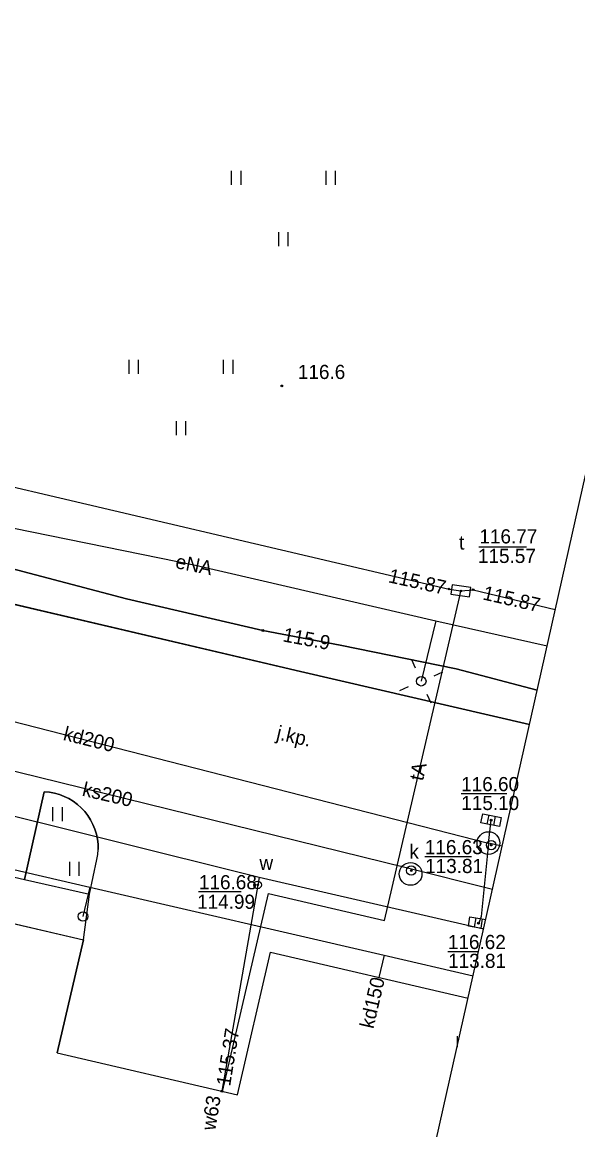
# Model space of a CAD drawing. Extents: x 6424617 to 6425697, y 5665845 to 5667190.
# Drawn here: x 6425477 to 6425506.4, y 5666600 to 5666658.7 of the extents above; entities that cross this region are included whole.
import ezdxf

# ---------------------------------------------------------------- set-up
doc = ezdxf.new("R2010")
doc.units = 0
for name, color, linetype in [('Warstwa 1', 7, 'Continuous'), ('Warstwa 10', 7, 'Continuous'), ('Warstwa 11', 7, 'Continuous'), ('Warstwa 12', 7, 'Continuous'), ('Warstwa 13', 7, 'Continuous'), ('Warstwa 14', 7, 'Continuous'), ('Warstwa 15', 7, 'Continuous'), ('Warstwa 16', 7, 'Continuous'), ('Warstwa 2', 7, 'Continuous'), ('Warstwa 4', 7, 'Continuous'), ('Warstwa 5', 7, 'Continuous'), ('Warstwa 6', 7, 'Continuous'), ('Warstwa 63', 7, 'Continuous'), ('Warstwa 8', 7, 'Continuous')]:
    doc.layers.add(name, color=color, linetype=linetype)

msp = doc.modelspace()

# ---------------------------------------------------------------- linework, layer by layer
at = {"layer": 'Warstwa 1'}
msp.add_lwpolyline([(6425494.84, 5666581.401), (6425457.853, 5666590.051), (6425463.502, 5666614.004), (6425480.217, 5666610.102), (6425478.805, 5666604.109), (6425488.359, 5666601.883), (6425490.12, 5666609.442), (6425500.583, 5666607.016)], dxfattribs=at)
at = {"layer": 'Warstwa 10'}
msp.add_lwpolyline([(6425459.42, 5666646.31), (6425458.39, 5666641.62), (6425456.54, 5666633.89), (6425468.6, 5666631.44), (6425476.4, 5666629.78), (6425482.48, 5666628.18), (6425489.71, 5666626.5), (6425493.81, 5666625.73), (6425499.95, 5666624.46), (6425504.244, 5666623.344)], dxfattribs=at)
at = {"layer": 'Warstwa 11'}
msp.add_circle((6425480.182, 5666611.342), 0.25, dxfattribs=at)
at = {"layer": 'Warstwa 12'}
for points in [[(6425504.244, 5666623.344), (6425499.95, 5666624.46), (6425493.81, 5666625.73), (6425489.71, 5666626.5), (6425482.48, 5666628.18), (6425476.4, 5666629.78), (6425468.6, 5666631.44), (6425456.54, 5666633.89), (6425458.45, 5666641.87)], [(6425446.784, 5666636.395), (6425447.289, 5666636.33), (6425471.336, 5666631.649), (6425471.917, 5666631.327), (6425471.996, 5666631.691), (6425472.397, 5666634.257), (6425472.504, 5666634.85), (6425472.915, 5666634.95), (6425499.573, 5666628.699), (6425500.206, 5666628.597), (6425500.853, 5666628.663), (6425505.201, 5666627.613)], [(6425465.583, 5666634.829), (6425466.205, 5666634.141), (6425474.584, 5666632.32), (6425486.147, 5666629.971), (6425498.882, 5666627.007)], [(6425487.581, 5666602.065), (6425490.017, 5666612.554), (6425496.161, 5666611.129), (6425500.137, 5666628.242), (6425500.206, 5666628.597)], [(6425498.882, 5666627.007), (6425498.104, 5666623.806)], [(6425498.882, 5666627.007), (6425504.77, 5666625.69)], [(6425461.655, 5666618.376), (6425463.614, 5666624.972), (6425501.661, 5666615.233)], [(6425501.401, 5666610.664), (6425489.518, 5666613.4), (6425457.989, 5666621.27), (6425456.739, 5666616.637)], [(6425501.872, 5666612.764), (6425497.238, 5666613.929), (6425467.59, 5666621.234)], [(6425464.484, 5666616.622), (6425480.551, 5666612.898), (6425496.139, 5666609.28), (6425500.846, 5666608.189)], [(6425501.661, 5666615.233), (6425501.801, 5666616.445)], [(6425501.661, 5666615.233), (6425501.278, 5666611.343), (6425501.145, 5666610.993)], [(6425502.386, 5666615.061), (6425501.661, 5666615.233)], [(6425489.518, 5666613.4), (6425487.54, 5666602.074)], [(6425480.551, 5666612.898), (6425480.182, 5666611.342)], [(6425496.139, 5666609.28), (6425495.855, 5666608.113)]]:
    msp.add_lwpolyline(points, dxfattribs=at)
at = {"layer": 'Warstwa 13'}
msp.add_circle((6425490.713, 5666639.465), 0.045, dxfattribs=at)
at = {"layer": 'Warstwa 14'}
for p, q in [((6425503.68, 5666630.909), (6425501.147, 5666630.909)), ((6425500.219, 5666617.857), (6425502.642, 5666617.857)), ((6425498.297, 5666614.517), (6425500.771, 5666614.517)), ((6425488.57, 5666612.638), (6425486.309, 5666612.638)), ((6425499.519, 5666609.487), (6425501.137, 5666609.487))]:
    msp.add_line(p, q, dxfattribs=at)
for centre, radius in [((6425499.573, 5666628.699), 0.045), ((6425500.206, 5666628.597), 0.045), ((6425500.853, 5666628.663), 0.045), ((6425489.71, 5666626.5), 0.045), ((6425501.801, 5666616.445), 0.045), ((6425501.801, 5666616.445), 0.045), ((6425501.81, 5666615.121), 0.045), ((6425501.81, 5666615.121), 0.045), ((6425497.574, 5666613.772), 0.045), ((6425489.433, 5666613.011), 0.045), ((6425501.138, 5666610.988), 0.05), ((6425501.138, 5666610.988), 0.045), ((6425487.54, 5666602.074), 0.045)]:
    msp.add_circle(centre, radius, dxfattribs=at)
at = {"layer": 'Warstwa 16'}
for centre in [(6425501.661, 5666615.233), (6425497.541, 5666613.593)]:
    msp.add_circle(centre, 0.6, dxfattribs=at)
at = {"layer": 'Warstwa 2'}
msp.add_circle((6425498.104, 5666623.806), 0.25, dxfattribs=at)
at = {"layer": 'Warstwa 4'}
for p, q in [((6425501.678, 5666616.724), (6425501.581, 5666616.234)), ((6425502.021, 5666616.656), (6425501.924, 5666616.166)), ((6425500.926, 5666610.769), (6425501.005, 5666611.263)), ((6425501.271, 5666610.713), (6425501.35, 5666611.207))]:
    msp.add_line(p, q, dxfattribs=at)
for points in [[(6425500.737, 5666628.771), (6425499.748, 5666628.918), (6425499.675, 5666628.423), (6425500.664, 5666628.276)], [(6425501.359, 5666616.787), (6425502.34, 5666616.594), (6425502.243, 5666616.103), (6425501.262, 5666616.296)]]:
    msp.add_lwpolyline(points, close=True, dxfattribs=at)
for points in [[(6425497.805, 5666624.494), (6425497.605, 5666624.952)], [(6425498.792, 5666624.105), (6425499.25, 5666624.305)], [(6425497.416, 5666623.507), (6425496.958, 5666623.307)], [(6425498.403, 5666623.118), (6425498.603, 5666622.66)], [(6425501.407, 5666610.692), (6425500.605, 5666610.82), (6425500.684, 5666611.314), (6425501.517, 5666611.181)]]:
    msp.add_lwpolyline(points, dxfattribs=at)
for centre, radius in [((6425501.81, 5666615.121), 0.25), ((6425497.573, 5666613.772), 0.25), ((6425489.433, 5666613.011), 0.2)]:
    msp.add_circle(centre, radius, dxfattribs=at)
at = {"layer": 'Warstwa 5'}
for p, q in [((6425488.058, 5666650.123), (6425488.058, 5666650.873)), ((6425488.558, 5666650.123), (6425488.558, 5666650.873)), ((6425493.058, 5666650.123), (6425493.058, 5666650.873)), ((6425493.558, 5666650.123), (6425493.558, 5666650.873)), ((6425490.558, 5666646.873), (6425490.558, 5666647.623)), ((6425491.058, 5666646.873), (6425491.058, 5666647.623)), ((6425482.63, 5666640.102), (6425482.63, 5666640.852)), ((6425483.13, 5666640.102), (6425483.13, 5666640.852)), ((6425487.63, 5666640.102), (6425487.63, 5666640.852)), ((6425488.13, 5666640.102), (6425488.13, 5666640.852)), ((6425485.13, 5666636.852), (6425485.13, 5666637.602)), ((6425485.63, 5666636.852), (6425485.63, 5666637.602)), ((6425473.868, 5666628.509), (6425491.71, 5666624.333)), ((6425491.71, 5666624.333), (6425503.833, 5666621.512)), ((6425477.088, 5666613.301), (6425478.128, 5666617.946)), ((6425478.128, 5666617.946), (6425478.399, 5666617.922)), ((6425478.399, 5666617.922), (6425478.667, 5666617.874)), ((6425478.667, 5666617.874), (6425478.93, 5666617.802)), ((6425478.93, 5666617.802), (6425479.185, 5666617.705)), ((6425479.185, 5666617.705), (6425479.43, 5666617.586)), ((6425478.592, 5666616.384), (6425478.592, 5666617.134)), ((6425479.092, 5666616.384), (6425479.092, 5666617.134)), ((6425479.43, 5666617.586), (6425479.663, 5666617.445)), ((6425479.663, 5666617.445), (6425479.882, 5666617.283)), ((6425479.882, 5666617.283), (6425480.085, 5666617.102)), ((6425480.085, 5666617.102), (6425480.271, 5666616.904)), ((6425480.271, 5666616.904), (6425480.438, 5666616.688)), ((6425480.438, 5666616.688), (6425480.585, 5666616.459)), ((6425480.585, 5666616.459), (6425480.71, 5666616.217)), ((6425480.71, 5666616.217), (6425480.813, 5666615.965)), ((6425480.813, 5666615.965), (6425480.892, 5666615.704)), ((6425480.892, 5666615.704), (6425480.947, 5666615.437)), ((6425480.947, 5666615.437), (6425480.977, 5666615.167)), ((6425480.963, 5666614.623), (6425480.983, 5666614.894)), ((6425480.977, 5666615.167), (6425480.983, 5666614.894)), ((6425479.48, 5666613.485), (6425479.48, 5666614.235)), ((6425479.98, 5666613.485), (6425479.98, 5666614.235)), ((6425480.527, 5666612.518), (6425480.919, 5666614.354)), ((6425480.919, 5666614.354), (6425480.963, 5666614.623)), ((6425477.088, 5666613.301), (6425480.527, 5666612.518))]:
    msp.add_line(p, q, dxfattribs=at)
at = {"layer": 'Warstwa 6'}
for points in [[(6425503.833, 5666621.512), (6425491.71, 5666624.333), (6425473.868, 5666628.509)], [(6425478.128, 5666617.946), (6425477.088, 5666613.301), (6425480.527, 5666612.518), (6425480.919, 5666614.354), (6425480.963, 5666614.623), (6425480.983, 5666614.894), (6425480.977, 5666615.167), (6425480.947, 5666615.437), (6425480.892, 5666615.704), (6425480.813, 5666615.965), (6425480.71, 5666616.217), (6425480.585, 5666616.459), (6425480.438, 5666616.688), (6425480.271, 5666616.904), (6425480.085, 5666617.102), (6425479.882, 5666617.283), (6425479.663, 5666617.445), (6425479.43, 5666617.586), (6425479.185, 5666617.705), (6425478.93, 5666617.802), (6425478.667, 5666617.874), (6425478.399, 5666617.922), (6425478.128, 5666617.946)]]:
    msp.add_lwpolyline(points, dxfattribs=at)
at = {"layer": 'Warstwa 63'}
msp.add_line((6425500, 5666605), (6425500, 5666604.417), dxfattribs=at)
msp.add_lwpolyline([(6425341.164, 5665895.978), (6425588.9, 5667000.928), (6424898.307, 5667155.763), (6424650.57, 5666050.814)], close=True, dxfattribs=at)
at = {"layer": 'Warstwa 8'}
for p, q in [((6425473.868, 5666628.509), (6425491.71, 5666624.333)), ((6425491.71, 5666624.333), (6425503.833, 5666621.512)), ((6425477.088, 5666613.301), (6425478.128, 5666617.946)), ((6425478.128, 5666617.946), (6425478.399, 5666617.922)), ((6425478.399, 5666617.922), (6425478.667, 5666617.874)), ((6425478.667, 5666617.874), (6425478.93, 5666617.802)), ((6425478.93, 5666617.802), (6425479.185, 5666617.705)), ((6425479.185, 5666617.705), (6425479.43, 5666617.586)), ((6425479.43, 5666617.586), (6425479.663, 5666617.445)), ((6425479.663, 5666617.445), (6425479.882, 5666617.283)), ((6425479.882, 5666617.283), (6425480.085, 5666617.102)), ((6425480.085, 5666617.102), (6425480.271, 5666616.904)), ((6425480.271, 5666616.904), (6425480.438, 5666616.688)), ((6425480.438, 5666616.688), (6425480.585, 5666616.459)), ((6425480.585, 5666616.459), (6425480.71, 5666616.217)), ((6425480.71, 5666616.217), (6425480.813, 5666615.965)), ((6425480.813, 5666615.965), (6425480.892, 5666615.704)), ((6425467.294, 5666615.585), (6425477.088, 5666613.301)), ((6425467.294, 5666615.585), (6425477.088, 5666613.301)), ((6425480.892, 5666615.704), (6425480.947, 5666615.437)), ((6425480.947, 5666615.437), (6425480.977, 5666615.167)), ((6425480.963, 5666614.623), (6425480.983, 5666614.894)), ((6425480.977, 5666615.167), (6425480.983, 5666614.894)), ((6425480.527, 5666612.518), (6425480.919, 5666614.354)), ((6425480.919, 5666614.354), (6425480.963, 5666614.623)), ((6425463.502, 5666614.004), (6425480.217, 5666610.102)), ((6425477.088, 5666613.301), (6425480.527, 5666612.518)), ((6425480.217, 5666610.102), (6425480.527, 5666612.518)), ((6425480.217, 5666610.102), (6425480.527, 5666612.518)), ((6425478.805, 5666604.109), (6425480.217, 5666610.102)), ((6425488.359, 5666601.883), (6425490.12, 5666609.442)), ((6425490.12, 5666609.442), (6425500.583, 5666607.016)), ((6425478.805, 5666604.109), (6425488.359, 5666601.883))]:
    msp.add_line(p, q, dxfattribs=at)

# ---------------------------------------------------------------- texts
at = {"layer": 'Warstwa 13'}
msp.add_text('116.6', height=0.75, dxfattribs=at).set_placement((6425491.566, 5666639.832))
for s, rotation, p in [('eNA', 348.51877, (6425485.035, 5666629.814)), ('kd200', 346.1238, (6425479.09, 5666620.702)), ('tA', 77.20033, (6425498.188, 5666618.488)), ('ks200', 346.85146, (6425480.097, 5666617.748)), ('kd150', 77.00553, (6425495.565, 5666605.355)), ('w63', 80.78132, (6425487.189, 5666599.965))]:
    msp.add_text(s, height=0.75, rotation=rotation, dxfattribs=at).set_placement(p)
at = {"layer": 'Warstwa 14'}
for s, p in [('115.57', (6425501.107, 5666630.079)), ('115.10', (6425500.224, 5666616.982)), ('113.81', (6425498.308, 5666613.642)), ('114.99', (6425486.228, 5666611.746)), ('113.81', (6425499.525, 5666608.612))]:
    msp.add_text(s, height=0.75, dxfattribs=at).set_placement(p)
for s, rotation, p in [('115.87', 347.49317, (6425496.321, 5666629.061)), ('115.87', 347.11502, (6425501.317, 5666628.151)), ('115.9', 349.36102, (6425490.732, 5666625.926)), ('115.37', 80.78132, (6425487.977, 5666602.312))]:
    msp.add_text(s, height=0.75, rotation=rotation, dxfattribs=at).set_placement(p)
at = {"layer": 'Warstwa 15'}
for s, p in [('116.77', (6425501.183, 5666631.115)), ('116.60', (6425500.216, 5666617.982)), ('116.63', (6425498.292, 5666614.642)), ('116.68', (6425486.325, 5666612.782)), ('116.62', (6425499.514, 5666609.612))]:
    msp.add_text(s, height=0.75, dxfattribs=at).set_placement(p)
at = {"layer": 'Warstwa 5'}
for s, p in [('t', (6425500.105, 5666630.792)), ('k', (6425497.472, 5666614.406)), ('w', (6425489.529, 5666613.805))]:
    msp.add_text(s, height=0.75, dxfattribs=at).set_placement(p)
at = {"layer": 'Warstwa 8'}
msp.add_text('j.kp.', height=0.75, rotation=346.94886, dxfattribs=at).set_placement((6425490.386, 5666620.744))

doc.saveas('drawing.dxf')
